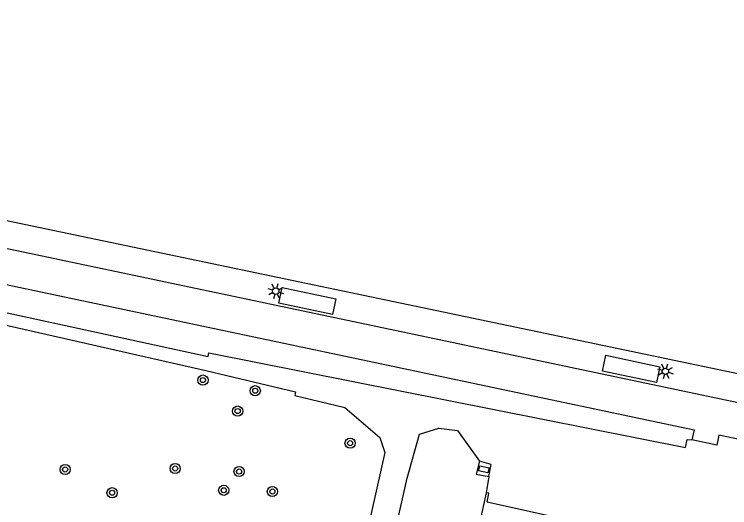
# Model space of a CAD drawing. Extents: x 128999 to 131010, y 395498 to 399007.
# Drawn here: x 129853.9 to 129910.1, y 397207.8 to 397246.5 of the extents above; entities that cross this region are included whole.
import ezdxf

# ---------------------------------------------------------------- set-up
doc = ezdxf.new("R2010")
doc.units = 0
for name, color, linetype in [('gg-bbg-overig bouwwerk', 7, 'Continuous'), ('gg-knt-onverhard', 7, 'Continuous'), ('gg-knt-trap', 7, 'Continuous'), ('gg-knt-verharding', 7, 'Continuous'), ('gt-symb-boom', 7, 'Continuous'), ('gt-symb-kolk center center', 7, 'Continuous'), ('gt-symb-lichtmast', 7, 'Continuous')]:
    doc.layers.add(name, color=color, linetype=linetype)

# ---------------------------------------------------------------- blocks, each defined once
blk = doc.blocks.new('gt0-BOOM')
at = {"layer": 'gt-symb-boom'}
for radius in [0.4, 0.2]:
    blk.add_circle((0, 0), radius, dxfattribs=at)
blk = doc.blocks.new('gt0-LMAST')
at = {"layer": 'gt-symb-lichtmast'}
for p, q in [((-0.005, 0.246), (-0.005, 0.621)), ((-0.182, 0.173), (-0.447, 0.438)), ((0.172, 0.173), (0.437, 0.438)), ((-0.255, -0.004), (-0.63, -0.004)), ((-0.182, -0.181), (-0.447, -0.446)), ((-0.005, -0.254), (-0.005, -0.629)), ((0.437, -0.446), (0.172, -0.181)), ((0.245, -0.004), (0.62, -0.004))]:
    blk.add_line(p, q, dxfattribs=at)
blk.add_circle((-0.005, -0.004), 0.25, dxfattribs=at)
blk = doc.blocks.new('gt0-KOLKCC')
at = {"layer": 'gt-symb-kolk center center'}
blk.add_lwpolyline([(-0.375, 0.2), (0.375, 0.2), (0.375, -0.2), (-0.375, -0.2)], close=True, dxfattribs=at)

msp = doc.modelspace()

# ---------------------------------------------------------------- linework, layer by layer
at = {"layer": 'gg-bbg-overig bouwwerk'}
for points in [[(129874.659, 397223.842), (129874.917, 397225.075), (129879.131, 397224.192), (129878.873, 397222.959), (129874.659, 397223.842)], [(129900.076, 397218.512), (129900.338, 397219.744), (129904.56, 397218.847), (129904.301, 397217.614), (129900.076, 397218.512)]]:
    msp.add_lwpolyline(points, dxfattribs=at)
at = {"layer": 'gg-knt-onverhard'}
msp.add_line((129891.156, 397210.215), (129890.936, 397208.955), dxfattribs=at)
for points in [[(129845.817, 397227.048), (129845.256, 397224.825), (129869.107, 397219.641), (129869.17, 397219.934), (129906.592, 397212.517), (129906.714, 397213.146), (129907.084, 397213.11)], [(129837.464, 397225.688), (129868.938, 397218.545), (129875.977, 397216.871), (129875.91, 397216.588), (129879.844, 397215.645), (129882.591, 397213.288), (129882.984, 397212.121), (129880.322, 397200.211)], [(129882.409, 397199.744), (129884.724, 397210.102), (129885.703, 397213.547), (129887.229, 397214.036), (129888.686, 397213.841), (129890.407, 397211.44)]]:
    msp.add_lwpolyline(points, dxfattribs=at)
at = {"layer": 'gg-knt-trap'}
msp.add_line((129890.936, 397208.955), (129889.792, 397203.769), dxfattribs=at)
for points in [[(129849.053, 397226.366), (129849.602, 397228.915), (129929.831, 397212.011), (129929.257, 397209.261)], [(129849.053, 397226.366), (129849.014, 397226.184), (129907.25, 397213.899), (129907.084, 397213.11)], [(129927.381, 397209.653), (129909.209, 397213.486), (129909.042, 397212.693), (129907.084, 397213.11)], [(129905.454, 397204.995), (129891.012, 397208.209), (129891.156, 397208.913), (129890.936, 397208.955)]]:
    msp.add_lwpolyline(points, dxfattribs=at)
at = {"layer": 'gg-knt-verharding'}
for points in [[(129841.634, 397232.75), (129853.516, 397289.378), (129949.95, 397269.108), (129938.091, 397212.56), (129841.634, 397232.75)], [(129890.407, 397211.44), (129890.15, 397210.406), (129891.156, 397210.215)], [(129891.156, 397210.215), (129891.338, 397211.16), (129890.407, 397211.44)]]:
    msp.add_lwpolyline(points, dxfattribs=at)

# ---------------------------------------------------------------- block references
at = {"layer": 'gt-symb-boom'}
for p in [(129868.708, 397217.799), (129872.812, 397216.963), (129871.431, 397215.364), (129880.253, 397212.847), (129857.888, 397210.775), (129866.525, 397210.858), (129871.538, 397210.617), (129870.334, 397209.144), (129874.156, 397209.05), (129861.573, 397208.951)]:
    msp.add_blockref('gt0-BOOM', p, dxfattribs=at)
at = {"layer": 'gt-symb-kolk center center', "rotation": -13.024256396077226}
msp.add_blockref('gt0-KOLKCC', (129890.753, 397210.788), dxfattribs=at)
at = {"layer": 'gt-symb-lichtmast', "rotation": -17.039535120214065}
for p in [(129874.427, 397224.784), (129905.011, 397218.488)]:
    msp.add_blockref('gt0-LMAST', p, dxfattribs=at)

doc.saveas('drawing.dxf')
